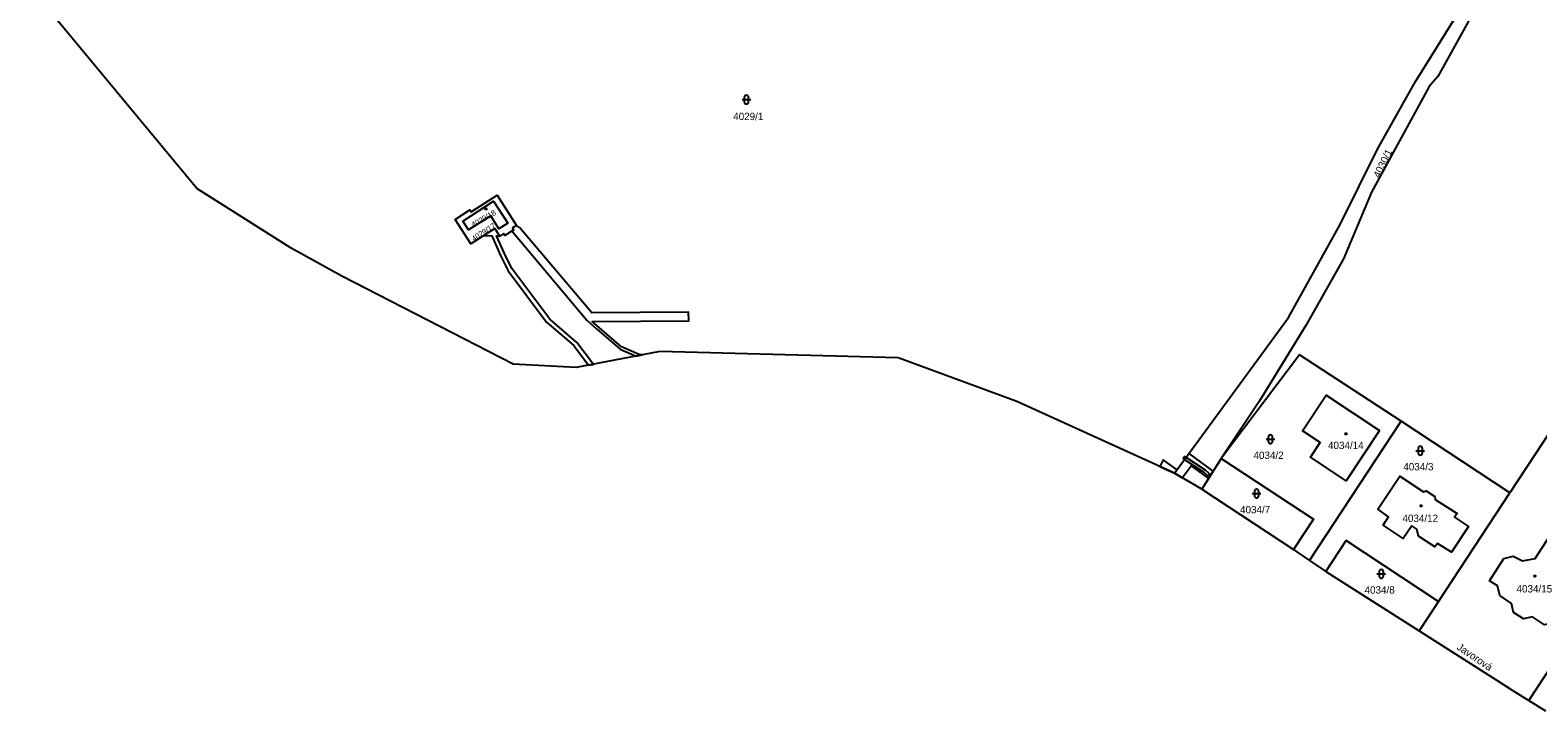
# Model space of a CAD drawing. Extents: x -869103 to -863415, y -1015889 to -1012477.
# Drawn here: x -865593.3 to -865245.4, y -1015612.2 to -1015455.2 of the extents above; entities that cross this region are included whole.
import ezdxf

# ---------------------------------------------------------------- set-up
doc = ezdxf.new("R2010")
doc.units = 0
for name, color, linetype in [('Hranice katastralního území', 7, 'Continuous'), ('Hranice parcel', 7, 'Continuous'), ('Parcelní čísla', 7, 'Continuous'), ('Pop  PČ popisy', 7, 'Continuous'), ('Věcná břemena k části', 7, 'Continuous'), ('Značky budov', 7, 'Continuous'), ('Značky kultur', 7, 'Continuous')]:
    doc.layers.add(name, color=color, linetype=linetype)

msp = doc.modelspace()

# ---------------------------------------------------------------- linework, layer by layer
at = {"layer": 'Hranice katastralního území'}
for p, q in [((-865521.4, -1015511.99), (-865533.08, -1015505.46)), ((-865481.83, -1015532.29), (-865521.4, -1015511.99)), ((-865322.94, -1015561.09), (-865301.82, -1015575.03)), ((-865298.09, -1015577.55), (-865294.37, -1015580.08)), ((-865247.52, -1015609.86), (-865243.71, -1015612.25))]:
    msp.add_line(p, q, dxfattribs=at)
for points in [[(-865533.08, -1015505.46), (-865554.81, -1015491.72), (-865597.84, -1015439.8)], [(-865448.01, -1015529.36), (-865467.32, -1015533.06), (-865481.83, -1015532.29)], [(-865329.27, -1015557.42), (-865365.67, -1015540.89), (-865393.06, -1015530.82), (-865448.01, -1015529.36)], [(-865322.94, -1015561.09), (-865325.17, -1015559.8), (-865329.27, -1015557.42)], [(-865301.82, -1015575.03), (-865301.03, -1015575.56), (-865298.09, -1015577.55)], [(-865294.37, -1015580.08), (-865289.51, -1015583.17), (-865272.85, -1015593.78)], [(-865272.85, -1015593.78), (-865255.03, -1015605.12), (-865251.34, -1015607.47), (-865247.52, -1015609.86)]]:
    msp.add_lwpolyline(points, dxfattribs=at)
at = {"layer": 'Hranice parcel'}
for p, q in [((-865521.4, -1015511.99), (-865533.08, -1015505.46)), ((-865481.83, -1015532.29), (-865521.4, -1015511.99)), ((-865298.09, -1015577.55), (-865276.99, -1015545.44)), ((-865251.92, -1015561.91), (-865276.99, -1015545.44)), ((-865318.54, -1015554.04), (-865322.94, -1015561.09)), ((-865322.94, -1015561.09), (-865301.82, -1015575.03)), ((-865268.39, -1015586.99), (-865251.92, -1015561.91)), ((-865298.09, -1015577.55), (-865294.37, -1015580.08)), ((-865268.39, -1015586.99), (-865272.85, -1015593.78)), ((-865247.52, -1015609.86), (-865243.71, -1015612.25))]:
    msp.add_line(p, q, dxfattribs=at)
for points in [[(-865261.92, -1015422.75), (-865257.75, -1015435.72), (-865258.81, -1015446.05), (-865261.5, -1015453.24), (-865268.53, -1015465.85), (-865270.55, -1015468.21), (-865283.81, -1015492.58), (-865290.3, -1015507.96), (-865298.96, -1015523.31), (-865309.73, -1015540.9), (-865318.54, -1015554.04)], [(-865329.27, -1015557.42), (-865302.93, -1015521.52), (-865291.03, -1015500.02), (-865282.41, -1015482.68), (-865273.7, -1015467.07), (-865270.19, -1015461.47), (-865264.89, -1015452.97), (-865261.2, -1015438.37), (-865262.5, -1015434.8)], [(-865533.08, -1015505.46), (-865554.81, -1015491.72), (-865597.84, -1015439.8)], [(-865486.08, -1015500.96), (-865491.63, -1015504.53), (-865495.25, -1015498.9), (-865491.81, -1015496.68), (-865491.51, -1015497.14), (-865485.54, -1015493.3), (-865481.07, -1015500.23), (-865482, -1015500.83), (-865481.73, -1015501.25), (-865483.75, -1015502.55), (-865484.02, -1015502.13), (-865484.94, -1015502.72), (-865486.08, -1015500.96)], [(-865493.47, -1015499.26), (-865486.35, -1015494.65), (-865483.07, -1015499.72), (-865485.12, -1015501.05), (-865487.02, -1015498.02), (-865492.17, -1015501.3), (-865493.47, -1015499.26)], [(-865448.01, -1015529.36), (-865467.32, -1015533.06), (-865481.83, -1015532.29)], [(-865329.27, -1015557.42), (-865365.67, -1015540.89), (-865393.06, -1015530.82), (-865448.01, -1015529.36)], [(-865276.99, -1015545.44), (-865300.4, -1015530.07), (-865318.54, -1015554.04)], [(-865281.95, -1015547.55), (-865289.65, -1015559.21), (-865297.89, -1015553.74), (-865295.64, -1015550.35), (-865299.75, -1015547.63), (-865294.29, -1015539.4), (-865281.95, -1015547.55)], [(-865226.27, -1015578.77), (-865219.21, -1015568.23), (-865219.79, -1015567.65), (-865230.05, -1015555.61), (-865237.78, -1015549.88), (-865242.48, -1015547.54), (-865251.92, -1015561.91)], [(-865318.54, -1015554.04), (-865297.23, -1015568.04), (-865301.82, -1015575.03)], [(-865322.94, -1015561.09), (-865325.17, -1015559.8), (-865329.27, -1015557.42)], [(-865274.49, -1015569.55), (-865276.52, -1015572.46), (-865281.15, -1015569.38), (-865279.92, -1015567.45), (-865282.34, -1015565.73), (-865277.31, -1015558.07), (-865271.83, -1015561.68), (-865271.23, -1015561.49), (-865269.24, -1015562.83), (-865269.14, -1015563.47), (-865264.09, -1015566.7), (-865264.65, -1015567.57), (-865261.46, -1015569.75), (-865265.35, -1015575.66), (-865268.58, -1015573.66), (-865269.2, -1015574.4), (-865272.94, -1015571.95), (-865273.33, -1015570.33), (-865274.49, -1015569.55)], [(-865294.37, -1015580.08), (-865289.7, -1015572.98), (-865268.39, -1015586.99)], [(-865235.8, -1015576.03), (-865239.35, -1015581.46), (-865238.74, -1015584.4), (-865240.84, -1015587.75), (-865240.46, -1015589.99), (-865241.65, -1015591.9), (-865243.92, -1015592.39), (-865246.67, -1015590.58), (-865248.76, -1015591.02), (-865251.02, -1015589.55), (-865251.51, -1015587.45), (-865254.22, -1015585.63), (-865254.72, -1015583.42), (-865256.61, -1015582.24), (-865253.3, -1015577.11), (-865251.13, -1015576.58), (-865248.99, -1015577.64), (-865246.07, -1015577.1), (-865242.53, -1015571.65), (-865235.8, -1015576.03)], [(-865301.82, -1015575.03), (-865301.03, -1015575.56), (-865298.09, -1015577.55)], [(-865294.37, -1015580.08), (-865289.51, -1015583.17), (-865272.85, -1015593.78)], [(-865247.52, -1015609.86), (-865226.85, -1015578.39), (-865226.27, -1015578.77)], [(-865272.85, -1015593.78), (-865255.03, -1015605.12), (-865251.34, -1015607.47), (-865247.52, -1015609.86)]]:
    msp.add_lwpolyline(points, dxfattribs=at)
at = {"layer": 'Věcná břemena k části'}
for points in [[(-865464.43, -1015532.51), (-865463.34, -1015532.3), (-865467.13, -1015527.26), (-865473.4, -1015521.88), (-865482.13, -1015510.22), (-865483.88, -1015506.76), (-865485.7, -1015502.64), (-865484.94, -1015502.72), (-865486.08, -1015500.96), (-865488.64, -1015502.61), (-865486.79, -1015502.66), (-865484.78, -1015507.18), (-865482.99, -1015510.74), (-865474.14, -1015522.56), (-865467.87, -1015527.94)], [(-865453.46, -1015530.4), (-865452.05, -1015530.13), (-865452.76, -1015530.05), (-865456.84, -1015528.29), (-865463.63, -1015522.41), (-865441.35, -1015522.29), (-865441.37, -1015520.29), (-865463.67, -1015520.41), (-865480.42, -1015500.75), (-865481.07, -1015500.23), (-865482, -1015500.83), (-865481.73, -1015501.25), (-865482.17, -1015501.53), (-865464.82, -1015522.14), (-865462.55, -1015524.19), (-865457.16, -1015528.81)], [(-865329.27, -1015557.42), (-865327.49, -1015558.45), (-865325.42, -1015555.68), (-865321.4, -1015558.63), (-865320.34, -1015556.92), (-865325.91, -1015552.84), (-865328.68, -1015556.62), (-865331.86, -1015554.34), (-865332.68, -1015555.87)], [(-865332.68, -1015555.87), (-865329.27, -1015557.42), (-865327.49, -1015558.45), (-865325.42, -1015555.68), (-865321.4, -1015558.63), (-865320.34, -1015556.92), (-865325.91, -1015552.84), (-865328.68, -1015556.62), (-865331.86, -1015554.34)], [(-865321.56, -1015557.99), (-865321.18, -1015557.53), (-865322.15, -1015556.73), (-865326.59, -1015553.76), (-865326.89, -1015553.55), (-865327.24, -1015554.04), (-865326.94, -1015554.25), (-865322.51, -1015557.21)]]:
    msp.add_lwpolyline(points, close=True, dxfattribs=at)
at = {"layer": 'Značky budov'}
for centre in [(-865488.1, -1015496.43), (-865289.72, -1015548.34), (-865272.37, -1015564.95), (-865246.14, -1015581.16)]:
    msp.add_circle(centre, 0.175, dxfattribs=at)
at = {"layer": 'Značky kultur'}
for p, q in [((-865429.03, -1015471.23), (-865427.03, -1015471.23)), ((-865428.53, -1015470.73), (-865428.53, -1015471.73)), ((-865427.53, -1015471.73), (-865427.53, -1015470.73)), ((-865308.14, -1015549.58), (-865306.14, -1015549.58)), ((-865307.64, -1015549.08), (-865307.64, -1015550.08)), ((-865306.64, -1015550.08), (-865306.64, -1015549.08)), ((-865273.57, -1015552.22), (-865271.57, -1015552.22)), ((-865273.07, -1015551.72), (-865273.07, -1015552.72)), ((-865272.07, -1015552.72), (-865272.07, -1015551.72)), ((-865311.34, -1015562.12), (-865309.34, -1015562.12)), ((-865310.84, -1015561.62), (-865310.84, -1015562.62)), ((-865309.84, -1015562.62), (-865309.84, -1015561.62)), ((-865282.56, -1015580.65), (-865280.56, -1015580.65)), ((-865282.06, -1015580.15), (-865282.06, -1015581.15)), ((-865281.06, -1015581.15), (-865281.06, -1015580.15))]:
    msp.add_line(p, q, dxfattribs=at)
for centre, start, end in [((-865428.03, -1015470.73), 0, 180), ((-865428.03, -1015471.73), 180, 359.9879), ((-865307.14, -1015549.08), 0, 180), ((-865307.14, -1015550.08), 180, 359.9879), ((-865272.57, -1015551.72), 0, 180), ((-865272.57, -1015552.72), 180, 359.9879), ((-865310.34, -1015561.62), 0, 180), ((-865310.34, -1015562.62), 180, 359.9879), ((-865281.56, -1015580.15), 0, 180), ((-865281.56, -1015581.15), 180, 359.9879)]:
    msp.add_arc(centre, 0.5, start, end, dxfattribs=at)

# ---------------------------------------------------------------- texts
at = {"layer": 'Parcelní čísla'}
for s, p in [('4029/1', (-865431.08, -1015475.94)), ('4034/14', (-865293.85, -1015551.84)), ('4034/2', (-865311.04, -1015554.13)), ('4034/3', (-865276.48, -1015556.77)), ('4034/7', (-865314.14, -1015566.67)), ('4034/12', (-865276.67, -1015568.67)), ('4034/8', (-865285.42, -1015585.2)), ('4034/15', (-865250.35, -1015584.94))]:
    msp.add_text(s, height=1.7, dxfattribs=at).set_placement(p)
for s, height, rotation, p in [('4030/1', 1.7, 64, (-865281.99, -1015489.44)), ('4029/18', 1.275, 30, (-865491.02, -1015500.77)), ('4029/17', 1.275, 33, (-865490.94, -1015503.99))]:
    msp.add_text(s, height=height, rotation=rotation, dxfattribs=at).set_placement(p)
at = {"layer": 'Pop  PČ popisy'}
msp.add_text('Javorová', height=1.7, rotation=326, dxfattribs=at).set_placement((-865264.29, -1015597.95))

doc.saveas('drawing.dxf')
